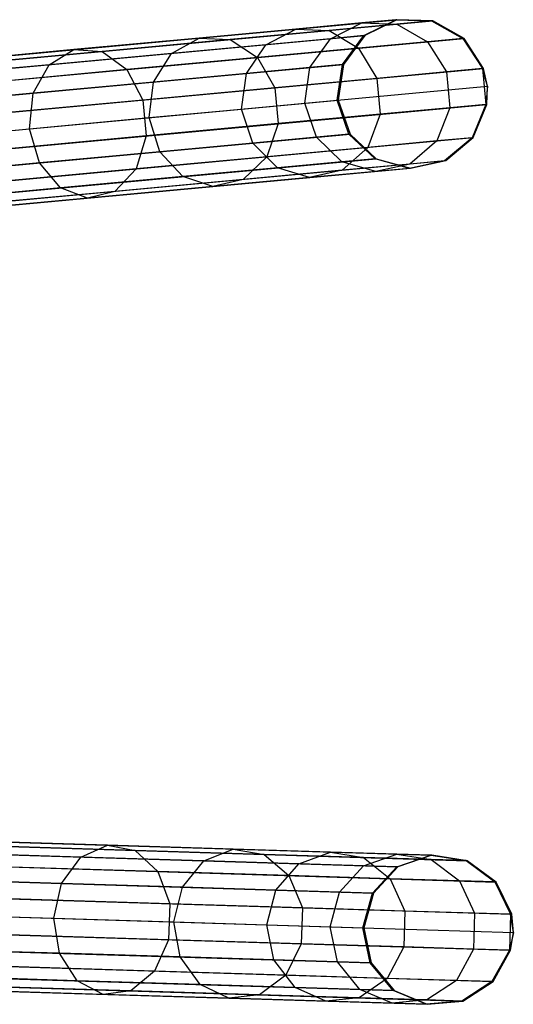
# Model space of a CAD drawing. Extents: x -91 to 92, y -91 to 92.
# Tile 268 of 319: x 85 to 92, y -3 to 10. Entities that reach past the tile are written whole.
import ezdxf

# ---------------------------------------------------------------- set-up
doc = ezdxf.new("R2010")
doc.units = 0
doc.header["$LTSCALE"] = 25.4
doc.layers.get('0').update_dxf_attribs({"linetype": 'CONTINUOUS'})

# ---------------------------------------------------------------- blocks, each defined once
blk = doc.blocks.new('NL2500012258_STL_2')
at = {"color": 0}
for p, q in [((174.714, 8.613, 158.887), (182.373, 9.322, 48.887)), ((174.714, 8.613, 158.887), (182.373, 9.322, 48.887)), ((175.191, 8.599, 158.92), (182.85, 9.309, 48.92)), ((175.191, 8.599, 158.92), (182.85, 9.309, 48.92)), ((182.359, 9.321, 45.925), (181.907, 9.279, 42.997)), ((182.359, 9.321, 45.925), (181.907, 9.279, 42.997)), ((181.931, 9.111, 45.96), (182.359, 9.321, 45.925)), ((181.931, 9.111, 45.96), (182.359, 9.321, 45.925)), ((182.373, 9.322, 48.887), (181.944, 9.112, 48.856)), ((182.373, 9.322, 48.887), (181.944, 9.112, 48.856)), ((182.373, 9.322, 48.887), (182.359, 9.321, 45.925)), ((182.373, 9.322, 48.887), (182.359, 9.321, 45.925)), ((182.359, 9.321, 45.925), (182.836, 9.307, 45.887)), ((182.359, 9.321, 45.925), (182.836, 9.307, 45.887)), ((182.85, 9.309, 48.92), (182.373, 9.322, 48.887)), ((182.85, 9.309, 48.92), (182.373, 9.322, 48.887)), ((182.836, 9.307, 45.887), (182.373, 9.264, 42.89)), ((182.836, 9.307, 45.887), (182.373, 9.264, 42.89)), ((182.85, 9.309, 48.92), (182.836, 9.307, 45.887)), ((182.85, 9.309, 48.92), (182.836, 9.307, 45.887)), ((182.836, 9.307, 45.887), (183.252, 9.073, 45.856)), ((182.836, 9.307, 45.887), (183.252, 9.073, 45.856)), ((183.267, 9.074, 48.947), (182.85, 9.309, 48.92)), ((183.267, 9.074, 48.947), (182.85, 9.309, 48.92)), ((181.027, 9.198, 40.17), (179.738, 9.078, 37.506)), ((181.027, 9.198, 40.17), (179.738, 9.078, 37.506)), ((181.472, 9.181, 39.995), (180.152, 9.059, 37.267)), ((181.472, 9.181, 39.995), (180.152, 9.059, 37.267)), ((180.628, 8.99, 40.335), (181.027, 9.198, 40.17)), ((180.628, 8.99, 40.335), (181.027, 9.198, 40.17)), ((181.907, 9.279, 42.997), (181.027, 9.198, 40.17)), ((181.907, 9.279, 42.997), (181.027, 9.198, 40.17)), ((181.027, 9.198, 40.17), (181.472, 9.181, 39.995)), ((181.027, 9.198, 40.17), (181.472, 9.181, 39.995)), ((182.373, 9.264, 42.89), (181.472, 9.181, 39.995)), ((182.373, 9.264, 42.89), (181.472, 9.181, 39.995)), ((181.472, 9.181, 39.995), (181.861, 8.944, 39.85)), ((181.472, 9.181, 39.995), (181.861, 8.944, 39.85)), ((181.489, 9.07, 43.099), (181.907, 9.279, 42.997)), ((181.489, 9.07, 43.099), (181.907, 9.279, 42.997)), ((181.907, 9.279, 42.997), (182.373, 9.264, 42.89)), ((181.907, 9.279, 42.997), (182.373, 9.264, 42.89)), ((182.373, 9.264, 42.89), (182.78, 9.029, 42.801)), ((182.373, 9.264, 42.89), (182.78, 9.029, 42.801)), ((174.285, 8.403, 158.856), (181.944, 9.112, 48.856)), ((174.285, 8.403, 158.856), (181.944, 9.112, 48.856)), ((175.608, 8.365, 158.947), (183.267, 9.074, 48.947)), ((175.608, 8.365, 158.947), (183.267, 9.074, 48.947)), ((179.738, 9.078, 37.506), (178.069, 8.924, 35.063)), ((179.738, 9.078, 37.506), (178.069, 8.924, 35.063)), ((180.152, 9.059, 37.267), (178.444, 8.9, 34.766)), ((180.152, 9.059, 37.267), (178.444, 8.9, 34.766)), ((179.368, 8.874, 37.731), (179.738, 9.078, 37.506)), ((179.368, 8.874, 37.731), (179.738, 9.078, 37.506)), ((179.738, 9.078, 37.506), (180.152, 9.059, 37.267)), ((179.738, 9.078, 37.506), (180.152, 9.059, 37.267)), ((180.152, 9.059, 37.267), (180.516, 8.819, 37.069)), ((180.152, 9.059, 37.267), (180.516, 8.819, 37.069)), ((181.489, 9.07, 43.099), (180.628, 8.99, 40.335)), ((181.489, 9.07, 43.099), (180.628, 8.99, 40.335)), ((181.214, 8.685, 43.171), (181.489, 9.07, 43.099)), ((181.214, 8.685, 43.171), (181.489, 9.07, 43.099)), ((181.931, 9.111, 45.96), (181.489, 9.07, 43.099)), ((181.931, 9.111, 45.96), (181.489, 9.07, 43.099)), ((181.649, 8.725, 45.985), (181.931, 9.111, 45.96)), ((181.649, 8.725, 45.985), (181.931, 9.111, 45.96)), ((181.944, 9.112, 48.856), (181.662, 8.726, 48.833)), ((181.944, 9.112, 48.856), (181.662, 8.726, 48.833)), ((181.944, 9.112, 48.856), (181.931, 9.111, 45.96)), ((181.944, 9.112, 48.856), (181.931, 9.111, 45.96)), ((183.252, 9.073, 45.856), (182.78, 9.029, 42.801)), ((183.252, 9.073, 45.856), (182.78, 9.029, 42.801)), ((183.267, 9.074, 48.947), (183.252, 9.073, 45.856)), ((183.267, 9.074, 48.947), (183.252, 9.073, 45.856)), ((183.252, 9.073, 45.856), (183.512, 8.671, 45.838)), ((183.252, 9.073, 45.856), (183.512, 8.671, 45.838)), ((183.527, 8.673, 48.963), (183.267, 9.074, 48.947)), ((183.527, 8.673, 48.963), (183.267, 9.074, 48.947)), ((178.069, 8.924, 35.063), (176.058, 8.737, 32.897)), ((178.069, 8.924, 35.063), (176.058, 8.737, 32.897)), ((177.737, 8.722, 35.343), (178.069, 8.924, 35.063)), ((177.737, 8.722, 35.343), (178.069, 8.924, 35.063)), ((178.069, 8.924, 35.063), (178.444, 8.9, 34.766)), ((178.069, 8.924, 35.063), (178.444, 8.9, 34.766)), ((180.628, 8.99, 40.335), (179.368, 8.874, 37.731)), ((180.628, 8.99, 40.335), (179.368, 8.874, 37.731)), ((180.367, 8.606, 40.452), (180.628, 8.99, 40.335)), ((180.367, 8.606, 40.452), (180.628, 8.99, 40.335)), ((181.861, 8.944, 39.85), (180.516, 8.819, 37.069)), ((181.861, 8.944, 39.85), (180.516, 8.819, 37.069)), ((182.78, 9.029, 42.801), (181.861, 8.944, 39.85)), ((182.78, 9.029, 42.801), (181.861, 8.944, 39.85)), ((181.861, 8.944, 39.85), (182.106, 8.541, 39.768)), ((181.861, 8.944, 39.85), (182.106, 8.541, 39.768)), ((182.78, 9.029, 42.801), (183.035, 8.627, 42.75)), ((182.78, 9.029, 42.801), (183.035, 8.627, 42.75)), ((178.444, 8.9, 34.766), (176.384, 8.71, 32.548)), ((178.444, 8.9, 34.766), (176.384, 8.71, 32.548)), ((179.368, 8.874, 37.731), (177.737, 8.722, 35.343)), ((179.368, 8.874, 37.731), (177.737, 8.722, 35.343)), ((178.444, 8.9, 34.766), (178.775, 8.658, 34.519)), ((178.444, 8.9, 34.766), (178.775, 8.658, 34.519)), ((180.516, 8.819, 37.069), (178.775, 8.658, 34.519)), ((180.516, 8.819, 37.069), (178.775, 8.658, 34.519)), ((179.128, 8.491, 37.89), (179.368, 8.874, 37.731)), ((179.128, 8.491, 37.89), (179.368, 8.874, 37.731)), ((180.516, 8.819, 37.069), (180.747, 8.415, 36.957)), ((180.516, 8.819, 37.069), (180.747, 8.415, 36.957)), ((174.003, 8.017, 158.833), (181.662, 8.726, 48.833)), ((174.003, 8.017, 158.833), (181.662, 8.726, 48.833)), ((177.737, 8.722, 35.343), (175.771, 8.54, 33.225)), ((177.737, 8.722, 35.343), (175.771, 8.54, 33.225)), ((175.868, 7.963, 158.963), (183.527, 8.673, 48.963)), ((175.868, 7.963, 158.963), (183.527, 8.673, 48.963)), ((178.775, 8.658, 34.519), (176.675, 8.463, 32.258)), ((178.775, 8.658, 34.519), (176.675, 8.463, 32.258)), ((177.524, 8.343, 35.542), (177.737, 8.722, 35.343)), ((177.524, 8.343, 35.542), (177.737, 8.722, 35.343)), ((178.775, 8.658, 34.519), (178.987, 8.252, 34.38)), ((178.775, 8.658, 34.519), (178.987, 8.252, 34.38)), ((181.214, 8.685, 43.171), (180.367, 8.606, 40.452)), ((181.214, 8.685, 43.171), (180.367, 8.606, 40.452)), ((181.146, 8.212, 43.197), (181.214, 8.685, 43.171)), ((181.146, 8.212, 43.197), (181.214, 8.685, 43.171)), ((181.649, 8.725, 45.985), (181.214, 8.685, 43.171)), ((181.649, 8.725, 45.985), (181.214, 8.685, 43.171)), ((181.578, 8.252, 45.994), (181.649, 8.725, 45.985)), ((181.578, 8.252, 45.994), (181.649, 8.725, 45.985)), ((181.662, 8.726, 48.833), (181.591, 8.253, 48.825)), ((181.662, 8.726, 48.833), (181.591, 8.253, 48.825)), ((181.662, 8.726, 48.833), (181.649, 8.725, 45.985)), ((181.662, 8.726, 48.833), (181.649, 8.725, 45.985)), ((183.512, 8.671, 45.838), (183.035, 8.627, 42.75)), ((183.512, 8.671, 45.838), (183.035, 8.627, 42.75)), ((183.527, 8.673, 48.963), (183.512, 8.671, 45.838)), ((183.527, 8.673, 48.963), (183.512, 8.671, 45.838)), ((183.512, 8.671, 45.838), (183.556, 8.195, 45.838)), ((183.578, 8.437, 48.965), (183.512, 8.671, 45.838)), ((183.578, 8.437, 48.965), (183.512, 8.671, 45.838)), ((183.512, 8.671, 45.838), (183.556, 8.195, 45.838)), ((183.578, 8.437, 48.965), (183.527, 8.673, 48.963)), ((183.578, 8.437, 48.965), (183.527, 8.673, 48.963)), ((180.367, 8.606, 40.452), (179.128, 8.491, 37.89)), ((180.367, 8.606, 40.452), (179.128, 8.491, 37.89)), ((180.304, 8.134, 40.494), (180.367, 8.606, 40.452)), ((180.304, 8.134, 40.494), (180.367, 8.606, 40.452)), ((182.106, 8.541, 39.768), (180.747, 8.415, 36.957)), ((182.106, 8.541, 39.768), (180.747, 8.415, 36.957)), ((183.035, 8.627, 42.75), (182.106, 8.541, 39.768)), ((183.035, 8.627, 42.75), (182.106, 8.541, 39.768)), ((182.106, 8.541, 39.768), (182.151, 8.065, 39.768)), ((182.106, 8.541, 39.768), (182.151, 8.065, 39.768)), ((183.035, 8.627, 42.75), (183.079, 8.151, 42.75)), ((183.035, 8.627, 42.75), (183.079, 8.151, 42.75)), ((175.919, 7.727, 158.965), (183.578, 8.437, 48.965)), ((175.919, 7.727, 158.965), (183.578, 8.437, 48.965)), ((179.128, 8.491, 37.89), (177.524, 8.343, 35.542)), ((179.128, 8.491, 37.89), (177.524, 8.343, 35.542)), ((180.747, 8.415, 36.957), (178.987, 8.252, 34.38)), ((180.747, 8.415, 36.957), (178.987, 8.252, 34.38)), ((179.072, 8.02, 37.948), (179.128, 8.491, 37.89)), ((179.072, 8.02, 37.948), (179.128, 8.491, 37.89)), ((180.747, 8.415, 36.957), (180.791, 7.939, 36.957)), ((180.747, 8.415, 36.957), (180.791, 7.939, 36.957)), ((183.578, 8.437, 48.965), (183.556, 8.195, 45.838)), ((183.578, 8.437, 48.965), (183.556, 8.195, 45.838)), ((183.571, 8.196, 48.963), (183.578, 8.437, 48.965)), ((183.571, 8.196, 48.963), (183.578, 8.437, 48.965)), ((177.524, 8.343, 35.542), (175.589, 8.164, 33.459)), ((177.524, 8.343, 35.542), (175.589, 8.164, 33.459)), ((177.478, 7.872, 35.613), (177.524, 8.343, 35.542)), ((177.478, 7.872, 35.613), (177.524, 8.343, 35.542)), ((173.932, 7.543, 158.825), (181.591, 8.253, 48.825)), ((173.932, 7.543, 158.825), (181.591, 8.253, 48.825)), ((175.912, 7.486, 158.963), (183.571, 8.196, 48.963)), ((175.912, 7.486, 158.963), (183.571, 8.196, 48.963)), ((178.987, 8.252, 34.38), (176.865, 8.055, 32.095)), ((178.987, 8.252, 34.38), (176.865, 8.055, 32.095)), ((178.987, 8.252, 34.38), (179.031, 7.775, 34.38)), ((178.987, 8.252, 34.38), (179.031, 7.775, 34.38)), ((179.072, 8.02, 37.948), (180.304, 8.134, 40.494)), ((179.072, 8.02, 37.948), (180.304, 8.134, 40.494)), ((180.304, 8.134, 40.494), (181.146, 8.212, 43.197)), ((180.304, 8.134, 40.494), (181.146, 8.212, 43.197)), ((180.453, 7.681, 40.452), (180.304, 8.134, 40.494)), ((180.453, 7.681, 40.452), (180.304, 8.134, 40.494)), ((181.146, 8.212, 43.197), (181.578, 8.252, 45.994)), ((181.146, 8.212, 43.197), (181.578, 8.252, 45.994)), ((181.3, 7.759, 43.171), (181.146, 8.212, 43.197)), ((181.3, 7.759, 43.171), (181.146, 8.212, 43.197)), ((181.591, 8.253, 48.825), (181.578, 8.252, 45.994)), ((181.591, 8.253, 48.825), (181.578, 8.252, 45.994)), ((181.734, 7.8, 45.985), (181.578, 8.252, 45.994)), ((181.734, 7.8, 45.985), (181.578, 8.252, 45.994)), ((181.591, 8.253, 48.825), (181.748, 7.801, 48.833)), ((181.591, 8.253, 48.825), (181.748, 7.801, 48.833)), ((183.079, 8.151, 42.75), (182.151, 8.065, 39.768)), ((183.079, 8.151, 42.75), (182.151, 8.065, 39.768)), ((183.079, 8.151, 42.75), (182.903, 7.709, 42.801)), ((183.079, 8.151, 42.75), (182.903, 7.709, 42.801)), ((183.556, 8.195, 45.838), (183.079, 8.151, 42.75)), ((183.556, 8.195, 45.838), (183.079, 8.151, 42.75)), ((183.556, 8.195, 45.838), (183.375, 7.752, 45.856)), ((183.556, 8.195, 45.838), (183.375, 7.752, 45.856)), ((183.389, 7.754, 48.947), (183.571, 8.196, 48.963)), ((183.389, 7.754, 48.947), (183.571, 8.196, 48.963)), ((183.571, 8.196, 48.963), (183.556, 8.195, 45.838)), ((183.571, 8.196, 48.963), (183.556, 8.195, 45.838)), ((177.478, 7.872, 35.613), (179.072, 8.02, 37.948)), ((177.478, 7.872, 35.613), (179.072, 8.02, 37.948)), ((179.214, 7.566, 37.89), (179.072, 8.02, 37.948)), ((179.214, 7.566, 37.89), (179.072, 8.02, 37.948)), ((182.151, 8.065, 39.768), (180.791, 7.939, 36.957)), ((182.151, 8.065, 39.768), (180.791, 7.939, 36.957)), ((182.151, 8.065, 39.768), (181.984, 7.623, 39.85)), ((182.151, 8.065, 39.768), (181.984, 7.623, 39.85)), ((175.555, 7.694, 33.543), (177.478, 7.872, 35.613)), ((175.555, 7.694, 33.543), (177.478, 7.872, 35.613)), ((177.609, 7.417, 35.542), (177.478, 7.872, 35.613)), ((177.609, 7.417, 35.542), (177.478, 7.872, 35.613)), ((180.791, 7.939, 36.957), (179.031, 7.775, 34.38)), ((180.791, 7.939, 36.957), (179.031, 7.775, 34.38)), ((180.791, 7.939, 36.957), (180.639, 7.499, 37.069)), ((180.791, 7.939, 36.957), (180.639, 7.499, 37.069)), ((174.089, 7.091, 158.833), (181.748, 7.801, 48.833)), ((174.089, 7.091, 158.833), (181.748, 7.801, 48.833)), ((175.73, 7.044, 158.947), (183.389, 7.754, 48.947)), ((175.73, 7.044, 158.947), (183.389, 7.754, 48.947)), ((179.031, 7.775, 34.38), (176.909, 7.579, 32.095)), ((179.031, 7.775, 34.38), (176.909, 7.579, 32.095)), ((179.031, 7.775, 34.38), (178.897, 7.337, 34.519)), ((179.031, 7.775, 34.38), (178.897, 7.337, 34.519)), ((181.3, 7.759, 43.171), (180.453, 7.681, 40.452)), ((181.3, 7.759, 43.171), (180.453, 7.681, 40.452)), ((181.734, 7.8, 45.985), (181.3, 7.759, 43.171)), ((181.734, 7.8, 45.985), (181.3, 7.759, 43.171)), ((181.64, 7.431, 43.099), (181.3, 7.759, 43.171)), ((181.64, 7.431, 43.099), (181.3, 7.759, 43.171)), ((181.748, 7.801, 48.833), (181.734, 7.8, 45.985)), ((181.748, 7.801, 48.833), (181.734, 7.8, 45.985)), ((182.082, 7.472, 45.96), (181.734, 7.8, 45.985)), ((182.082, 7.472, 45.96), (181.734, 7.8, 45.985)), ((181.748, 7.801, 48.833), (182.096, 7.473, 48.856)), ((181.748, 7.801, 48.833), (182.096, 7.473, 48.856)), ((183.375, 7.752, 45.856), (182.903, 7.709, 42.801)), ((183.375, 7.752, 45.856), (182.903, 7.709, 42.801)), ((183.375, 7.752, 45.856), (183.009, 7.445, 45.887)), ((183.375, 7.752, 45.856), (183.009, 7.445, 45.887)), ((183.023, 7.447, 48.92), (183.389, 7.754, 48.947)), ((183.023, 7.447, 48.92), (183.389, 7.754, 48.947)), ((183.389, 7.754, 48.947), (183.375, 7.752, 45.856)), ((183.389, 7.754, 48.947), (183.375, 7.752, 45.856)), ((180.453, 7.681, 40.452), (179.214, 7.566, 37.89)), ((180.453, 7.681, 40.452), (179.214, 7.566, 37.89)), ((180.78, 7.351, 40.335), (180.453, 7.681, 40.452)), ((180.78, 7.351, 40.335), (180.453, 7.681, 40.452)), ((181.984, 7.623, 39.85), (180.639, 7.499, 37.069)), ((181.984, 7.623, 39.85), (180.639, 7.499, 37.069)), ((181.984, 7.623, 39.85), (181.644, 7.319, 39.995)), ((181.984, 7.623, 39.85), (181.644, 7.319, 39.995)), ((182.903, 7.709, 42.801), (181.984, 7.623, 39.85)), ((182.903, 7.709, 42.801), (181.984, 7.623, 39.85)), ((182.903, 7.709, 42.801), (182.546, 7.402, 42.89)), ((182.903, 7.709, 42.801), (182.546, 7.402, 42.89)), ((174.437, 6.764, 158.856), (182.096, 7.473, 48.856)), ((174.437, 6.764, 158.856), (182.096, 7.473, 48.856)), ((179.214, 7.566, 37.89), (177.609, 7.417, 35.542)), ((179.214, 7.566, 37.89), (177.609, 7.417, 35.542)), ((180.639, 7.499, 37.069), (178.897, 7.337, 34.519)), ((180.639, 7.499, 37.069), (178.897, 7.337, 34.519)), ((179.52, 7.235, 37.731), (179.214, 7.566, 37.89)), ((179.52, 7.235, 37.731), (179.214, 7.566, 37.89)), ((180.639, 7.499, 37.069), (180.325, 7.197, 37.267)), ((180.639, 7.499, 37.069), (180.325, 7.197, 37.267)), ((182.082, 7.472, 45.96), (181.64, 7.431, 43.099)), ((182.082, 7.472, 45.96), (181.64, 7.431, 43.099)), ((182.096, 7.473, 48.856), (182.082, 7.472, 45.96)), ((182.096, 7.473, 48.856), (182.082, 7.472, 45.96)), ((182.542, 7.344, 45.925), (182.082, 7.472, 45.96)), ((182.542, 7.344, 45.925), (182.082, 7.472, 45.96)), ((182.096, 7.473, 48.856), (182.556, 7.345, 48.887)), ((182.096, 7.473, 48.856), (182.556, 7.345, 48.887)), ((174.897, 6.636, 158.887), (182.556, 7.345, 48.887)), ((174.897, 6.636, 158.887), (182.556, 7.345, 48.887)), ((175.364, 6.737, 158.92), (183.023, 7.447, 48.92)), ((175.364, 6.737, 158.92), (183.023, 7.447, 48.92)), ((177.609, 7.417, 35.542), (175.675, 7.238, 33.459)), ((177.609, 7.417, 35.542), (175.675, 7.238, 33.459)), ((177.889, 7.083, 35.343), (177.609, 7.417, 35.542)), ((177.889, 7.083, 35.343), (177.609, 7.417, 35.542)), ((180.78, 7.351, 40.335), (179.52, 7.235, 37.731)), ((180.78, 7.351, 40.335), (179.52, 7.235, 37.731)), ((181.64, 7.431, 43.099), (180.78, 7.351, 40.335)), ((181.64, 7.431, 43.099), (180.78, 7.351, 40.335)), ((181.21, 7.221, 40.17), (180.78, 7.351, 40.335)), ((181.21, 7.221, 40.17), (180.78, 7.351, 40.335)), ((182.09, 7.302, 42.997), (181.64, 7.431, 43.099)), ((182.09, 7.302, 42.997), (181.64, 7.431, 43.099)), ((182.546, 7.402, 42.89), (181.644, 7.319, 39.995)), ((182.546, 7.402, 42.89), (181.644, 7.319, 39.995)), ((182.546, 7.402, 42.89), (182.09, 7.302, 42.997)), ((182.546, 7.402, 42.89), (182.09, 7.302, 42.997)), ((182.542, 7.344, 45.925), (182.09, 7.302, 42.997)), ((182.542, 7.344, 45.925), (182.09, 7.302, 42.997)), ((183.009, 7.445, 45.887), (182.542, 7.344, 45.925)), ((183.009, 7.445, 45.887), (182.542, 7.344, 45.925)), ((182.556, 7.345, 48.887), (182.542, 7.344, 45.925)), ((182.556, 7.345, 48.887), (182.542, 7.344, 45.925)), ((183.009, 7.445, 45.887), (182.546, 7.402, 42.89)), ((183.009, 7.445, 45.887), (182.546, 7.402, 42.89)), ((182.556, 7.345, 48.887), (183.023, 7.447, 48.92)), ((182.556, 7.345, 48.887), (183.023, 7.447, 48.92)), ((183.023, 7.447, 48.92), (183.009, 7.445, 45.887)), ((183.023, 7.447, 48.92), (183.009, 7.445, 45.887)), ((178.897, 7.337, 34.519), (176.797, 7.143, 32.258)), ((178.897, 7.337, 34.519), (176.797, 7.143, 32.258)), ((179.52, 7.235, 37.731), (177.889, 7.083, 35.343)), ((179.52, 7.235, 37.731), (177.889, 7.083, 35.343)), ((178.897, 7.337, 34.519), (178.616, 7.038, 34.766)), ((178.897, 7.337, 34.519), (178.616, 7.038, 34.766)), ((179.921, 7.101, 37.506), (179.52, 7.235, 37.731)), ((179.921, 7.101, 37.506), (179.52, 7.235, 37.731)), ((181.21, 7.221, 40.17), (179.921, 7.101, 37.506)), ((181.21, 7.221, 40.17), (179.921, 7.101, 37.506)), ((181.644, 7.319, 39.995), (180.325, 7.197, 37.267)), ((181.644, 7.319, 39.995), (180.325, 7.197, 37.267)), ((181.644, 7.319, 39.995), (181.21, 7.221, 40.17)), ((181.644, 7.319, 39.995), (181.21, 7.221, 40.17)), ((182.09, 7.302, 42.997), (181.21, 7.221, 40.17)), ((182.09, 7.302, 42.997), (181.21, 7.221, 40.17)), ((177.889, 7.083, 35.343), (175.923, 6.901, 33.225)), ((177.889, 7.083, 35.343), (175.923, 6.901, 33.225)), ((178.252, 6.947, 35.063), (177.889, 7.083, 35.343)), ((178.252, 6.947, 35.063), (177.889, 7.083, 35.343)), ((179.921, 7.101, 37.506), (178.252, 6.947, 35.063)), ((179.921, 7.101, 37.506), (178.252, 6.947, 35.063)), ((180.325, 7.197, 37.267), (178.616, 7.038, 34.766)), ((180.325, 7.197, 37.267), (178.616, 7.038, 34.766)), ((180.325, 7.197, 37.267), (179.921, 7.101, 37.506)), ((180.325, 7.197, 37.267), (179.921, 7.101, 37.506)), ((178.252, 6.947, 35.063), (176.241, 6.76, 32.897)), ((178.252, 6.947, 35.063), (176.241, 6.76, 32.897)), ((178.616, 7.038, 34.766), (176.556, 6.847, 32.548)), ((178.616, 7.038, 34.766), (176.556, 6.847, 32.548)), ((178.616, 7.038, 34.766), (178.252, 6.947, 35.063)), ((178.616, 7.038, 34.766), (178.252, 6.947, 35.063)), ((175.15, -1.561, 158.887), (182.838, -1.797, 48.887)), ((175.15, -1.561, 158.887), (182.838, -1.797, 48.887)), ((175.622, -1.633, 158.92), (183.31, -1.87, 48.92)), ((175.622, -1.633, 158.92), (183.31, -1.87, 48.92)), ((178.518, -1.664, 35.063), (176.498, -1.602, 32.897)), ((178.518, -1.664, 35.063), (176.498, -1.602, 32.897)), ((178.886, -1.733, 34.766), (176.819, -1.67, 32.548)), ((178.886, -1.733, 34.766), (176.819, -1.67, 32.548)), ((178.163, -1.823, 35.343), (178.518, -1.664, 35.063)), ((178.163, -1.823, 35.343), (178.518, -1.664, 35.063)), ((178.518, -1.664, 35.063), (178.886, -1.733, 34.766)), ((180.193, -1.716, 37.506), (178.518, -1.664, 35.063)), ((180.193, -1.716, 37.506), (178.518, -1.664, 35.063)), ((178.518, -1.664, 35.063), (178.886, -1.733, 34.766)), ((174.698, -1.716, 158.856), (182.387, -1.953, 48.856)), ((174.698, -1.716, 158.856), (182.387, -1.953, 48.856)), ((178.163, -1.823, 35.343), (176.19, -1.762, 33.225)), ((178.163, -1.823, 35.343), (176.19, -1.762, 33.225)), ((177.905, -2.174, 35.542), (178.163, -1.823, 35.343)), ((177.905, -2.174, 35.542), (178.163, -1.823, 35.343)), ((179.801, -1.874, 37.731), (178.163, -1.823, 35.343)), ((179.801, -1.874, 37.731), (178.163, -1.823, 35.343)), ((178.886, -1.733, 34.766), (179.185, -2.015, 34.519)), ((180.602, -1.786, 37.267), (178.886, -1.733, 34.766)), ((180.602, -1.786, 37.267), (178.886, -1.733, 34.766)), ((178.886, -1.733, 34.766), (179.185, -2.015, 34.519)), ((179.801, -1.874, 37.731), (180.193, -1.716, 37.506)), ((179.801, -1.874, 37.731), (180.193, -1.716, 37.506)), ((180.193, -1.716, 37.506), (180.602, -1.786, 37.267)), ((181.486, -1.756, 40.17), (180.193, -1.716, 37.506)), ((181.486, -1.756, 40.17), (180.193, -1.716, 37.506)), ((180.193, -1.716, 37.506), (180.602, -1.786, 37.267)), ((180.602, -1.786, 37.267), (180.933, -2.068, 37.069)), ((181.926, -1.827, 39.995), (180.602, -1.786, 37.267)), ((181.926, -1.827, 39.995), (180.602, -1.786, 37.267)), ((180.602, -1.786, 37.267), (180.933, -2.068, 37.069)), ((181.065, -1.913, 40.335), (181.486, -1.756, 40.17)), ((181.065, -1.913, 40.335), (181.486, -1.756, 40.17)), ((181.486, -1.756, 40.17), (181.926, -1.827, 39.995)), ((182.37, -1.783, 42.997), (181.486, -1.756, 40.17)), ((182.37, -1.783, 42.997), (181.486, -1.756, 40.17)), ((181.486, -1.756, 40.17), (181.926, -1.827, 39.995)), ((181.926, -1.827, 39.995), (182.284, -2.11, 39.85)), ((182.831, -1.855, 42.89), (181.926, -1.827, 39.995)), ((182.831, -1.855, 42.89), (181.926, -1.827, 39.995)), ((181.926, -1.827, 39.995), (182.284, -2.11, 39.85)), ((181.929, -1.939, 43.099), (182.37, -1.783, 42.997)), ((181.929, -1.939, 43.099), (182.37, -1.783, 42.997)), ((182.37, -1.783, 42.997), (182.831, -1.855, 42.89)), ((182.824, -1.797, 45.925), (182.37, -1.783, 42.997)), ((182.824, -1.797, 45.925), (182.37, -1.783, 42.997)), ((182.37, -1.783, 42.997), (182.831, -1.855, 42.89)), ((182.373, -1.953, 45.96), (182.824, -1.797, 45.925)), ((182.373, -1.953, 45.96), (182.824, -1.797, 45.925)), ((182.838, -1.797, 48.887), (182.387, -1.953, 48.856)), ((182.838, -1.797, 48.887), (182.387, -1.953, 48.856)), ((182.824, -1.797, 45.925), (183.296, -1.869, 45.887)), ((182.838, -1.797, 48.887), (182.824, -1.797, 45.925)), ((182.838, -1.797, 48.887), (182.824, -1.797, 45.925)), ((182.824, -1.797, 45.925), (183.296, -1.869, 45.887)), ((183.31, -1.87, 48.92), (182.838, -1.797, 48.887)), ((183.31, -1.87, 48.92), (182.838, -1.797, 48.887)), ((176.006, -1.917, 158.947), (183.694, -2.154, 48.947)), ((176.006, -1.917, 158.947), (183.694, -2.154, 48.947)), ((179.185, -2.015, 34.519), (177.078, -1.95, 32.258)), ((179.185, -2.015, 34.519), (177.078, -1.95, 32.258)), ((179.516, -2.223, 37.89), (179.801, -1.874, 37.731)), ((179.516, -2.223, 37.89), (179.801, -1.874, 37.731)), ((181.065, -1.913, 40.335), (179.801, -1.874, 37.731)), ((181.065, -1.913, 40.335), (179.801, -1.874, 37.731)), ((180.759, -2.262, 40.452), (181.065, -1.913, 40.335)), ((180.759, -2.262, 40.452), (181.065, -1.913, 40.335)), ((181.929, -1.939, 43.099), (181.065, -1.913, 40.335)), ((181.929, -1.939, 43.099), (181.065, -1.913, 40.335)), ((181.609, -2.288, 43.171), (181.929, -1.939, 43.099)), ((181.609, -2.288, 43.171), (181.929, -1.939, 43.099)), ((182.373, -1.953, 45.96), (181.929, -1.939, 43.099)), ((182.373, -1.953, 45.96), (181.929, -1.939, 43.099)), ((182.046, -2.301, 45.985), (182.373, -1.953, 45.96)), ((182.046, -2.301, 45.985), (182.373, -1.953, 45.96)), ((182.387, -1.953, 48.856), (182.059, -2.302, 48.833)), ((182.387, -1.953, 48.856), (182.059, -2.302, 48.833)), ((182.387, -1.953, 48.856), (182.373, -1.953, 45.96)), ((182.387, -1.953, 48.856), (182.373, -1.953, 45.96)), ((182.831, -1.855, 42.89), (183.206, -2.138, 42.801)), ((183.296, -1.869, 45.887), (182.831, -1.855, 42.89)), ((183.296, -1.869, 45.887), (182.831, -1.855, 42.89)), ((182.831, -1.855, 42.89), (183.206, -2.138, 42.801)), ((183.296, -1.869, 45.887), (183.68, -2.153, 45.856)), ((183.31, -1.87, 48.92), (183.296, -1.869, 45.887)), ((183.31, -1.87, 48.92), (183.296, -1.869, 45.887)), ((183.296, -1.869, 45.887), (183.68, -2.153, 45.856)), ((183.694, -2.154, 48.947), (183.31, -1.87, 48.92)), ((183.694, -2.154, 48.947), (183.31, -1.87, 48.92)), ((174.371, -2.065, 158.833), (182.059, -2.302, 48.833)), ((174.371, -2.065, 158.833), (182.059, -2.302, 48.833)), ((179.185, -2.015, 34.519), (179.346, -2.444, 34.38)), ((180.933, -2.068, 37.069), (179.185, -2.015, 34.519)), ((180.933, -2.068, 37.069), (179.185, -2.015, 34.519)), ((179.185, -2.015, 34.519), (179.346, -2.444, 34.38)), ((180.933, -2.068, 37.069), (181.113, -2.498, 36.957)), ((182.284, -2.11, 39.85), (180.933, -2.068, 37.069)), ((182.284, -2.11, 39.85), (180.933, -2.068, 37.069)), ((180.933, -2.068, 37.069), (181.113, -2.498, 36.957)), ((177.905, -2.174, 35.542), (175.963, -2.114, 33.459)), ((177.905, -2.174, 35.542), (175.963, -2.114, 33.459)), ((177.801, -2.635, 35.613), (177.905, -2.174, 35.542)), ((177.801, -2.635, 35.613), (177.905, -2.174, 35.542)), ((179.516, -2.223, 37.89), (177.905, -2.174, 35.542)), ((179.516, -2.223, 37.89), (177.905, -2.174, 35.542)), ((179.402, -2.685, 37.948), (179.516, -2.223, 37.89)), ((179.402, -2.685, 37.948), (179.516, -2.223, 37.89)), ((180.759, -2.262, 40.452), (179.516, -2.223, 37.89)), ((180.759, -2.262, 40.452), (179.516, -2.223, 37.89)), ((182.284, -2.11, 39.85), (182.477, -2.54, 39.768)), ((183.206, -2.138, 42.801), (182.284, -2.11, 39.85)), ((183.206, -2.138, 42.801), (182.284, -2.11, 39.85)), ((182.284, -2.11, 39.85), (182.477, -2.54, 39.768)), ((183.206, -2.138, 42.801), (183.409, -2.569, 42.75)), ((183.68, -2.153, 45.856), (183.206, -2.138, 42.801)), ((183.68, -2.153, 45.856), (183.206, -2.138, 42.801)), ((183.206, -2.138, 42.801), (183.409, -2.569, 42.75)), ((183.68, -2.153, 45.856), (183.888, -2.584, 45.838)), ((183.68, -2.153, 45.856), (183.888, -2.584, 45.838)), ((183.694, -2.154, 48.947), (183.68, -2.153, 45.856)), ((183.694, -2.154, 48.947), (183.68, -2.153, 45.856)), ((183.903, -2.584, 48.963), (183.694, -2.154, 48.947)), ((183.903, -2.584, 48.963), (183.694, -2.154, 48.947)), ((176.215, -2.347, 158.963), (183.903, -2.584, 48.963)), ((176.215, -2.347, 158.963), (183.903, -2.584, 48.963)), ((180.639, -2.723, 40.494), (180.759, -2.262, 40.452)), ((180.639, -2.723, 40.494), (180.759, -2.262, 40.452)), ((181.609, -2.288, 43.171), (180.759, -2.262, 40.452)), ((181.609, -2.288, 43.171), (180.759, -2.262, 40.452)), ((181.483, -2.749, 43.197), (181.609, -2.288, 43.171)), ((181.483, -2.749, 43.197), (181.609, -2.288, 43.171)), ((182.046, -2.301, 45.985), (181.609, -2.288, 43.171)), ((182.046, -2.301, 45.985), (181.609, -2.288, 43.171)), ((181.917, -2.762, 45.994), (182.046, -2.301, 45.985)), ((181.917, -2.762, 45.994), (182.046, -2.301, 45.985)), ((182.059, -2.302, 48.833), (181.931, -2.763, 48.825)), ((182.059, -2.302, 48.833), (181.931, -2.763, 48.825)), ((182.059, -2.302, 48.833), (182.046, -2.301, 45.985)), ((182.059, -2.302, 48.833), (182.046, -2.301, 45.985)), ((179.346, -2.444, 34.38), (177.215, -2.378, 32.095)), ((179.346, -2.444, 34.38), (177.215, -2.378, 32.095)), ((179.346, -2.444, 34.38), (179.331, -2.922, 34.38)), ((179.346, -2.444, 34.38), (179.331, -2.922, 34.38)), ((181.113, -2.498, 36.957), (179.346, -2.444, 34.38)), ((181.113, -2.498, 36.957), (179.346, -2.444, 34.38)), ((174.242, -2.526, 158.825), (181.931, -2.763, 48.825)), ((174.242, -2.526, 158.825), (181.931, -2.763, 48.825)), ((175.871, -2.576, 33.543), (177.801, -2.635, 35.613)), ((175.871, -2.576, 33.543), (177.801, -2.635, 35.613)), ((176.236, -2.587, 158.965), (183.925, -2.824, 48.965)), ((176.236, -2.587, 158.965), (183.925, -2.824, 48.965)), ((181.113, -2.498, 36.957), (181.098, -2.976, 36.957)), ((181.113, -2.498, 36.957), (181.098, -2.976, 36.957)), ((182.477, -2.54, 39.768), (181.113, -2.498, 36.957)), ((182.477, -2.54, 39.768), (181.113, -2.498, 36.957)), ((182.477, -2.54, 39.768), (182.463, -3.018, 39.768)), ((182.477, -2.54, 39.768), (182.463, -3.018, 39.768)), ((183.409, -2.569, 42.75), (182.477, -2.54, 39.768)), ((183.409, -2.569, 42.75), (182.477, -2.54, 39.768)), ((183.409, -2.569, 42.75), (183.395, -3.047, 42.75)), ((183.409, -2.569, 42.75), (183.395, -3.047, 42.75)), ((183.888, -2.584, 45.838), (183.409, -2.569, 42.75)), ((183.888, -2.584, 45.838), (183.409, -2.569, 42.75)), ((183.888, -2.584, 45.838), (183.874, -3.062, 45.838)), ((183.888, -2.584, 45.838), (183.874, -3.062, 45.838)), ((183.903, -2.584, 48.963), (183.888, -2.584, 45.838)), ((183.903, -2.584, 48.963), (183.888, -2.584, 45.838)), ((183.925, -2.824, 48.965), (183.888, -2.584, 45.838)), ((183.925, -2.824, 48.965), (183.888, -2.584, 45.838)), ((183.925, -2.824, 48.965), (183.903, -2.584, 48.963)), ((183.925, -2.824, 48.965), (183.903, -2.584, 48.963)), ((177.876, -3.103, 35.542), (177.801, -2.635, 35.613)), ((177.801, -2.635, 35.613), (179.402, -2.685, 37.948)), ((177.801, -2.635, 35.613), (179.402, -2.685, 37.948)), ((177.876, -3.103, 35.542), (177.801, -2.635, 35.613)), ((179.487, -3.152, 37.89), (179.402, -2.685, 37.948)), ((179.402, -2.685, 37.948), (180.639, -2.723, 40.494)), ((179.402, -2.685, 37.948), (180.639, -2.723, 40.494)), ((179.487, -3.152, 37.89), (179.402, -2.685, 37.948)), ((180.731, -3.191, 40.452), (180.639, -2.723, 40.494)), ((180.639, -2.723, 40.494), (181.483, -2.749, 43.197)), ((180.639, -2.723, 40.494), (181.483, -2.749, 43.197)), ((180.731, -3.191, 40.452), (180.639, -2.723, 40.494)), ((181.58, -3.217, 43.171), (181.483, -2.749, 43.197)), ((181.483, -2.749, 43.197), (181.917, -2.762, 45.994)), ((181.483, -2.749, 43.197), (181.917, -2.762, 45.994)), ((181.58, -3.217, 43.171), (181.483, -2.749, 43.197)), ((176.2, -2.826, 158.963), (183.888, -3.062, 48.963)), ((176.2, -2.826, 158.963), (183.888, -3.062, 48.963)), ((179.331, -2.922, 34.38), (177.201, -2.856, 32.095)), ((179.331, -2.922, 34.38), (177.201, -2.856, 32.095)), ((182.017, -3.23, 45.985), (181.917, -2.762, 45.994)), ((181.931, -2.763, 48.825), (181.917, -2.762, 45.994)), ((182.017, -3.23, 45.985), (181.917, -2.762, 45.994)), ((181.931, -2.763, 48.825), (181.917, -2.762, 45.994)), ((181.931, -2.763, 48.825), (182.03, -3.231, 48.833)), ((181.931, -2.763, 48.825), (182.03, -3.231, 48.833)), ((183.925, -2.824, 48.965), (183.874, -3.062, 45.838)), ((183.925, -2.824, 48.965), (183.874, -3.062, 45.838)), ((183.888, -3.062, 48.963), (183.925, -2.824, 48.965)), ((183.888, -3.062, 48.963), (183.925, -2.824, 48.965)), ((174.342, -2.994, 158.833), (182.03, -3.231, 48.833)), ((174.342, -2.994, 158.833), (182.03, -3.231, 48.833)), ((179.331, -2.922, 34.38), (179.144, -3.34, 34.519)), ((179.331, -2.922, 34.38), (179.144, -3.34, 34.519)), ((181.098, -2.976, 36.957), (179.331, -2.922, 34.38)), ((181.098, -2.976, 36.957), (179.331, -2.922, 34.38)), ((181.098, -2.976, 36.957), (180.893, -3.394, 37.069)), ((181.098, -2.976, 36.957), (180.893, -3.394, 37.069)), ((182.463, -3.018, 39.768), (181.098, -2.976, 36.957)), ((182.463, -3.018, 39.768), (181.098, -2.976, 36.957)), ((177.876, -3.103, 35.542), (175.935, -3.043, 33.459)), ((177.876, -3.103, 35.542), (175.935, -3.043, 33.459)), ((178.113, -3.468, 35.343), (177.876, -3.103, 35.542)), ((179.487, -3.152, 37.89), (177.876, -3.103, 35.542)), ((178.113, -3.468, 35.343), (177.876, -3.103, 35.542)), ((179.487, -3.152, 37.89), (177.876, -3.103, 35.542)), ((182.463, -3.018, 39.768), (182.243, -3.436, 39.85)), ((182.463, -3.018, 39.768), (182.243, -3.436, 39.85)), ((183.395, -3.047, 42.75), (182.463, -3.018, 39.768)), ((183.395, -3.047, 42.75), (182.463, -3.018, 39.768)), ((183.395, -3.047, 42.75), (183.165, -3.464, 42.801)), ((183.395, -3.047, 42.75), (183.165, -3.464, 42.801)), ((183.874, -3.062, 45.838), (183.395, -3.047, 42.75)), ((183.874, -3.062, 45.838), (183.395, -3.047, 42.75)), ((183.874, -3.062, 45.838), (183.639, -3.479, 45.856)), ((183.874, -3.062, 45.838), (183.639, -3.479, 45.856)), ((183.654, -3.479, 48.947), (183.888, -3.062, 48.963)), ((183.654, -3.479, 48.947), (183.888, -3.062, 48.963)), ((183.888, -3.062, 48.963), (183.874, -3.062, 45.838)), ((183.888, -3.062, 48.963), (183.874, -3.062, 45.838)), ((175.965, -3.242, 158.947), (183.654, -3.479, 48.947)), ((175.965, -3.242, 158.947), (183.654, -3.479, 48.947)), ((179.144, -3.34, 34.519), (177.037, -3.275, 32.258)), ((179.144, -3.34, 34.519), (177.037, -3.275, 32.258)), ((179.75, -3.519, 37.731), (179.487, -3.152, 37.89)), ((180.731, -3.191, 40.452), (179.487, -3.152, 37.89)), ((179.75, -3.519, 37.731), (179.487, -3.152, 37.89)), ((180.731, -3.191, 40.452), (179.487, -3.152, 37.89)), ((181.015, -3.558, 40.335), (180.731, -3.191, 40.452)), ((181.58, -3.217, 43.171), (180.731, -3.191, 40.452)), ((181.015, -3.558, 40.335), (180.731, -3.191, 40.452)), ((181.58, -3.217, 43.171), (180.731, -3.191, 40.452)), ((181.878, -3.584, 43.099), (181.58, -3.217, 43.171)), ((182.017, -3.23, 45.985), (181.58, -3.217, 43.171)), ((181.878, -3.584, 43.099), (181.58, -3.217, 43.171)), ((182.017, -3.23, 45.985), (181.58, -3.217, 43.171)), ((182.322, -3.598, 45.96), (182.017, -3.23, 45.985)), ((182.03, -3.231, 48.833), (182.017, -3.23, 45.985)), ((182.322, -3.598, 45.96), (182.017, -3.23, 45.985)), ((182.03, -3.231, 48.833), (182.017, -3.23, 45.985)), ((182.03, -3.231, 48.833), (182.336, -3.599, 48.856)), ((182.03, -3.231, 48.833), (182.336, -3.599, 48.856)), ((174.648, -3.362, 158.856), (182.336, -3.599, 48.856)), ((174.648, -3.362, 158.856), (182.336, -3.599, 48.856)), ((179.144, -3.34, 34.519), (178.829, -3.603, 34.766)), ((179.144, -3.34, 34.519), (178.829, -3.603, 34.766)), ((180.893, -3.394, 37.069), (179.144, -3.34, 34.519)), ((180.893, -3.394, 37.069), (179.144, -3.34, 34.519)), ((180.893, -3.394, 37.069), (180.544, -3.655, 37.267)), ((180.893, -3.394, 37.069), (180.544, -3.655, 37.267)), ((182.243, -3.436, 39.85), (180.893, -3.394, 37.069)), ((182.243, -3.436, 39.85), (180.893, -3.394, 37.069)), ((175.564, -3.502, 158.92), (183.252, -3.739, 48.92)), ((175.564, -3.502, 158.92), (183.252, -3.739, 48.92)), ((178.113, -3.468, 35.343), (176.139, -3.408, 33.225)), ((178.113, -3.468, 35.343), (176.139, -3.408, 33.225)), ((178.457, -3.649, 35.063), (178.113, -3.468, 35.343)), ((179.75, -3.519, 37.731), (178.113, -3.468, 35.343)), ((178.457, -3.649, 35.063), (178.113, -3.468, 35.343)), ((179.75, -3.519, 37.731), (178.113, -3.468, 35.343)), ((180.132, -3.7, 37.506), (179.75, -3.519, 37.731)), ((181.015, -3.558, 40.335), (179.75, -3.519, 37.731)), ((180.132, -3.7, 37.506), (179.75, -3.519, 37.731)), ((181.015, -3.558, 40.335), (179.75, -3.519, 37.731)), ((182.243, -3.436, 39.85), (181.869, -3.696, 39.995)), ((182.243, -3.436, 39.85), (181.869, -3.696, 39.995)), ((183.165, -3.464, 42.801), (182.243, -3.436, 39.85)), ((183.165, -3.464, 42.801), (182.243, -3.436, 39.85)), ((183.165, -3.464, 42.801), (182.773, -3.724, 42.89)), ((183.165, -3.464, 42.801), (182.773, -3.724, 42.89)), ((183.639, -3.479, 45.856), (183.165, -3.464, 42.801)), ((183.639, -3.479, 45.856), (183.165, -3.464, 42.801)), ((183.639, -3.479, 45.856), (183.238, -3.738, 45.887)), ((183.639, -3.479, 45.856), (183.238, -3.738, 45.887)), ((183.252, -3.739, 48.92), (183.654, -3.479, 48.947)), ((183.252, -3.739, 48.92), (183.654, -3.479, 48.947)), ((183.654, -3.479, 48.947), (183.639, -3.479, 45.856)), ((183.654, -3.479, 48.947), (183.639, -3.479, 45.856)), ((175.089, -3.545, 158.887), (182.777, -3.782, 48.887)), ((175.089, -3.545, 158.887), (182.777, -3.782, 48.887)), ((178.457, -3.649, 35.063), (176.437, -3.587, 32.897)), ((178.457, -3.649, 35.063), (176.437, -3.587, 32.897)), ((178.829, -3.603, 34.766), (176.761, -3.539, 32.548)), ((178.829, -3.603, 34.766), (176.761, -3.539, 32.548)), ((178.829, -3.603, 34.766), (178.457, -3.649, 35.063)), ((178.829, -3.603, 34.766), (178.457, -3.649, 35.063)), ((180.132, -3.7, 37.506), (178.457, -3.649, 35.063)), ((180.132, -3.7, 37.506), (178.457, -3.649, 35.063)), ((180.544, -3.655, 37.267), (178.829, -3.603, 34.766)), ((180.544, -3.655, 37.267), (178.829, -3.603, 34.766)), ((180.544, -3.655, 37.267), (180.132, -3.7, 37.506)), ((180.544, -3.655, 37.267), (180.132, -3.7, 37.506)), ((181.869, -3.696, 39.995), (180.544, -3.655, 37.267)), ((181.869, -3.696, 39.995), (180.544, -3.655, 37.267)), ((181.425, -3.74, 40.17), (181.015, -3.558, 40.335)), ((181.878, -3.584, 43.099), (181.015, -3.558, 40.335)), ((181.425, -3.74, 40.17), (181.015, -3.558, 40.335)), ((181.878, -3.584, 43.099), (181.015, -3.558, 40.335)), ((182.309, -3.767, 42.997), (181.878, -3.584, 43.099)), ((182.322, -3.598, 45.96), (181.878, -3.584, 43.099)), ((182.309, -3.767, 42.997), (181.878, -3.584, 43.099)), ((182.322, -3.598, 45.96), (181.878, -3.584, 43.099)), ((182.763, -3.781, 45.925), (182.322, -3.598, 45.96)), ((182.336, -3.599, 48.856), (182.322, -3.598, 45.96)), ((182.763, -3.781, 45.925), (182.322, -3.598, 45.96)), ((182.336, -3.599, 48.856), (182.322, -3.598, 45.96)), ((182.336, -3.599, 48.856), (182.777, -3.782, 48.887)), ((182.336, -3.599, 48.856), (182.777, -3.782, 48.887)), ((181.425, -3.74, 40.17), (180.132, -3.7, 37.506)), ((181.425, -3.74, 40.17), (180.132, -3.7, 37.506)), ((181.869, -3.696, 39.995), (181.425, -3.74, 40.17)), ((181.869, -3.696, 39.995), (181.425, -3.74, 40.17)), ((182.309, -3.767, 42.997), (181.425, -3.74, 40.17)), ((182.309, -3.767, 42.997), (181.425, -3.74, 40.17)), ((182.773, -3.724, 42.89), (181.869, -3.696, 39.995)), ((182.773, -3.724, 42.89), (181.869, -3.696, 39.995)), ((182.773, -3.724, 42.89), (182.309, -3.767, 42.997)), ((182.773, -3.724, 42.89), (182.309, -3.767, 42.997)), ((182.763, -3.781, 45.925), (182.309, -3.767, 42.997)), ((182.763, -3.781, 45.925), (182.309, -3.767, 42.997)), ((183.238, -3.738, 45.887), (182.763, -3.781, 45.925)), ((183.238, -3.738, 45.887), (182.763, -3.781, 45.925)), ((182.777, -3.782, 48.887), (182.763, -3.781, 45.925)), ((182.777, -3.782, 48.887), (182.763, -3.781, 45.925)), ((183.238, -3.738, 45.887), (182.773, -3.724, 42.89)), ((183.238, -3.738, 45.887), (182.773, -3.724, 42.89)), ((182.777, -3.782, 48.887), (183.252, -3.739, 48.92)), ((182.777, -3.782, 48.887), (183.252, -3.739, 48.92)), ((183.252, -3.739, 48.92), (183.238, -3.738, 45.887)), ((183.252, -3.739, 48.92), (183.238, -3.738, 45.887))]:
    blk.add_line(p, q, dxfattribs=at)

msp = doc.modelspace()

# ---------------------------------------------------------------- block references
at = {"color": 0}
msp.add_blockref('NL2500012258_STL_2', (-92.243, 0.428, -1717), dxfattribs=at)

doc.saveas('drawing.dxf')
